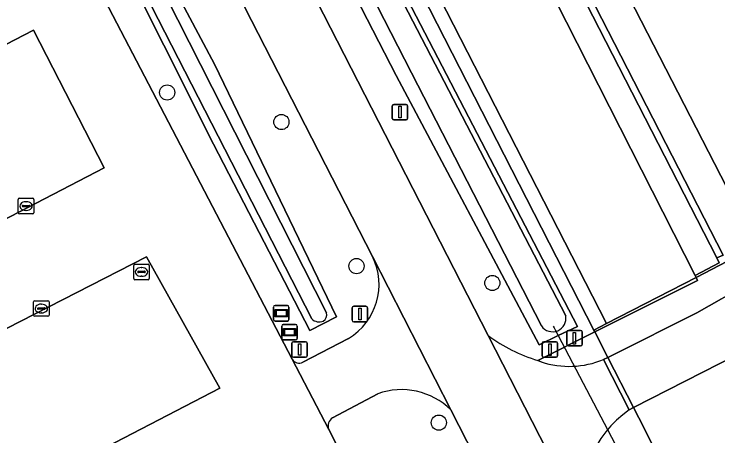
# Model space of a CAD drawing. Extents: x 158835 to 160077, y 386387 to 387778.
# Drawn here: x 159418.52 to 159463.83, y 387239.81 to 387266.95 of the extents above; entities that cross this region are included whole.
import ezdxf

# ---------------------------------------------------------------- set-up
doc = ezdxf.new("R2010")
doc.units = 0
for name, color, linetype in [('IMGEO_Afsluitpaal', 7, 'Continuous'), ('IMGEO_Berm_groen', 7, 'Continuous'), ('IMGEO_Boom', 7, 'Continuous'), ('IMGEO_Duiker', 7, 'Continuous'), ('IMGEO_Fietspad_gesloten', 7, 'Continuous'), ('IMGEO_Groenvoorziening', 7, 'Continuous'), ('IMGEO_Hek', 7, 'Continuous'), ('IMGEO_Kolk', 7, 'Continuous'), ('IMGEO_Lichtmast', 7, 'Continuous'), ('IMGEO_Oever', 7, 'Continuous'), ('IMGEO_Parkeervlak_gesloten', 7, 'Continuous'), ('IMGEO_Rijbaan_lokaal_open', 7, 'Continuous'), ('IMGEO_Rioolput', 7, 'Continuous'), ('IMGEO_Terreindeel_open', 7, 'Continuous'), ('IMGEO_Verkeersbordpaal', 7, 'Continuous'), ('IMGEO_Voetpad_open', 7, 'Continuous'), ('IMGEO_Waterloop', 7, 'Continuous'), ('IMGEO_Wegwijzer', 7, 'Continuous')]:
    doc.layers.add(name, color=color, linetype=linetype)

msp = doc.modelspace()

# ---------------------------------------------------------------- linework, layer by layer
at = {"layer": 'IMGEO_Afsluitpaal'}
for p, q in [((159454.104, 387245.698), (159454.104, 387246.498)), ((159454.104, 387246.498), (159454.104, 387245.698)), ((159454.204, 387246.598), (159454.994, 387246.598)), ((159454.994, 387246.598), (159454.204, 387246.598)), ((159455.094, 387246.498), (159455.094, 387245.698)), ((159455.094, 387245.698), (159455.094, 387246.498)), ((159452.621, 387245.868), (159453.411, 387245.868)), ((159453.411, 387245.868), (159452.621, 387245.868)), ((159452.521, 387244.968), (159452.521, 387245.768)), ((159452.521, 387245.768), (159452.521, 387244.968)), ((159453.511, 387245.768), (159453.511, 387244.968)), ((159453.511, 387244.968), (159453.511, 387245.768)), ((159454.994, 387245.598), (159454.204, 387245.598)), ((159454.204, 387245.598), (159454.994, 387245.598)), ((159453.411, 387244.868), (159452.621, 387244.868)), ((159452.621, 387244.868), (159453.411, 387244.868))]:
    msp.add_line(p, q, dxfattribs=at)
for points in [[(159454.524, 387246.473), (159454.674, 387246.473), (159454.674, 387245.723), (159454.524, 387245.723), (159454.524, 387246.473)], [(159452.941, 387245.743), (159453.091, 387245.743), (159453.091, 387244.993), (159452.941, 387244.993), (159452.941, 387245.743)]]:
    msp.add_lwpolyline(points, dxfattribs=at)
for centre, start, end in [((159454.204, 387246.498), 90, 180), ((159454.204, 387246.498), 90, 180), ((159454.994, 387246.498), 0, 90), ((159454.994, 387246.498), 360, 90), ((159452.621, 387245.768), 90, 180), ((159452.621, 387245.768), 90, 180), ((159453.411, 387245.768), 0, 90), ((159453.411, 387245.768), 360, 90), ((159454.204, 387245.698), 180, 270), ((159454.204, 387245.698), 180, 270), ((159454.994, 387245.698), 270, 0), ((159454.994, 387245.698), 270, 0), ((159452.621, 387244.968), 180, 270), ((159452.621, 387244.968), 180, 270), ((159453.411, 387244.968), 270, 0), ((159453.411, 387244.968), 270, 0)]:
    msp.add_arc(centre, 0.1, start, end, dxfattribs=at)
at = {"layer": 'IMGEO_Berm_groen'}
for points in [[(159421.237, 387291.071), (159415.869, 387284.119), (159436.423, 387244.744)], [(159441.599, 387251.348), (159421.237, 387291.071)], [(159437.114, 387244.553), (159440.054, 387246.082)], [(159481.673, 387195.843), (159480.486, 387198.221), (159473.656, 387211.643), (159473.695, 387211.666), (159469.447, 387219.947), (159469.433, 387219.94), (159461.195, 387236.129), (159458.733, 387240.98), (159458.398, 387241.635), (159458.13, 387241.484)]]:
    msp.add_lwpolyline(points, dxfattribs=at)
msp.add_lwpolyline([(159431.417, 387263.734), (159439.272, 387247.479), (159437.567, 387246.592), (159431.355, 387258.592), (159418.581, 387284.034), (159420.16, 387284.911)], close=True, dxfattribs=at)
for centre, radius, start, end in [((159437.959, 387249.556), 4.057, 301.0877, 26.2099), ((159436.867, 387245.007), 0.516, 210.5789, 298.5183), ((159462.187, 387235.629), 7.123, 124.7147, 191.2824)]:
    msp.add_arc(centre, radius, start, end, dxfattribs=at)
at = {"layer": 'IMGEO_Boom'}
for centre in [(159428.377, 387261.907), (159435.731, 387260.008), (159440.568, 387250.736), (159449.311, 387249.65), (159445.868, 387240.662)]:
    msp.add_circle(centre, 0.489, dxfattribs=at)
at = {"layer": 'IMGEO_Duiker'}
msp.add_lwpolyline([(159453.23, 387246.876), (159453.29, 387246.76), (159453.36, 387246.627), (159453.552, 387246.261), (159457.439, 387238.86), (159457.715, 387238.333), (159457.785, 387238.2), (159457.857, 387238.063)], dxfattribs=at)
at = {"layer": 'IMGEO_Fietspad_gesloten'}
msp.add_lwpolyline([(159384.981, 387361.968), (159416.567, 387300.188), (159417.848, 387297.683), (159420.335, 387292.831), (159421.237, 387291.071), (159441.599, 387251.348), (159446.639, 387241.488), (159449.221, 387236.448), (159450.647, 387233.664), (159451.286, 387232.413), (159455.201, 387234.235), (159449.038, 387246.263), (159428.282, 387286.772), (159391.016, 387359.944)], dxfattribs=at)
at = {"layer": 'IMGEO_Groenvoorziening'}
for points in [[(159396.761, 387364.389), (159396.036, 387365.733), (159392.706, 387364.04), (159391.358, 387360.59), (159390.825, 387360.319), (159391.016, 387359.944), (159428.282, 387286.772), (159449.038, 387246.263)], [(159452.23, 387244.659), (159455.91, 387246.501), (159455.847, 387246.624), (159410.654, 387334.916), (159409.793, 387336.893), (159398.046, 387359.628)], [(159539.326, 387282.893), (159458.398, 387241.635), (159458.733, 387240.98), (159461.195, 387236.129), (159464.045, 387237.583), (159483.205, 387247.359), (159488.38, 387250)], [(159441.938, 387242.525), (159439.024, 387240.968)], [(159440.835, 387235.194), (159436.865, 387233.115), (159391.655, 387209.709), (159389.047, 387208.356), (159388.957, 387208.309), (159390.06, 387206.173), (159449.221, 387236.448), (159446.639, 387241.488)], [(159438.783, 387240.224), (159441.01, 387235.841)]]:
    msp.add_lwpolyline(points, dxfattribs=at)
for points in [[(159411.527, 387331.456), (159437.914, 387279.86), (159441.878, 387271.707), (159454.786, 387246.857), (159453.552, 387246.261), (159452.32, 387245.665), (159443.123, 387263.009), (159435.259, 387278.276), (159393.338, 387360.98), (159393.275, 387361.531), (159393.684, 387362.075), (159394.563, 387362.556), (159395.357, 387362.635), (159395.833, 387362.248), (159397.357, 387359.275), (159407.508, 387339.473)], [(159462.362, 387250.137), (159420.921, 387331.715), (159417.429, 387338.352), (159412.769, 387335.949), (159411.43, 387335.294), (159456.655, 387247.04), (159462.423, 387250.008)], [(159456.655, 387247.04), (159411.43, 387335.294), (159410.654, 387334.916), (159455.847, 387246.624)], [(159463.922, 387250.956), (159463.774, 387251.258), (159422.162, 387332.358), (159420.921, 387331.715), (159462.362, 387250.137)], [(159456.655, 387247.04), (159455.847, 387246.624), (159455.91, 387246.501), (159462.517, 387249.808), (159462.423, 387250.008)]]:
    msp.add_lwpolyline(points, close=True, dxfattribs=at)
for centre, radius, start, end in [((159455.56, 387255.264), 11.116, 234.0731, 252.5673), ((159443.459, 387238.248), 4.54, 45.5403, 109.5803), ((159439.334, 387240.457), 0.598, 121.199, 202.9042)]:
    msp.add_arc(centre, radius, start, end, dxfattribs=at)
at = {"layer": 'IMGEO_Hek'}
for points in [[(159455.847, 387246.624), (159410.654, 387334.916)], [(159465.591, 387253.495), (159449.864, 387284.117)], [(159462.423, 387250.008), (159464.938, 387251.302)], [(159456.655, 387247.04), (159462.423, 387250.008)], [(159455.847, 387246.624), (159456.655, 387247.04)], [(159455.91, 387246.501), (159455.847, 387246.624)], [(159456.754, 387244.852), (159455.91, 387246.501)], [(159458.398, 387241.635), (159456.754, 387244.852)], [(159458.733, 387240.98), (159458.398, 387241.635)], [(159461.195, 387236.129), (159458.733, 387240.98)]]:
    msp.add_lwpolyline(points, dxfattribs=at)
at = {"layer": 'IMGEO_Kolk'}
for p, q in [((159418.794, 387254.174), (159418.794, 387255.026)), ((159418.869, 387255.1), (159419.721, 387255.1)), ((159419.282, 387254.88), (159419.307, 387254.88)), ((159419.795, 387255.026), (159419.795, 387254.174)), ((159419.053, 387254.594), (159419.053, 387254.606)), ((159419.491, 387254.557), (159419.093, 387254.557)), ((159419.096, 387254.643), (159419.494, 387254.643)), ((159419.537, 387254.606), (159419.537, 387254.594)), ((159419.721, 387254.1), (159418.869, 387254.1)), ((159419.305, 387254.32), (159419.28, 387254.32)), ((159419.852, 387248.506), (159420.704, 387248.506)), ((159419.777, 387247.58), (159419.777, 387248.432)), ((159420.079, 387248.049), (159420.477, 387248.049)), ((159420.265, 387248.286), (159420.29, 387248.286)), ((159420.778, 387248.432), (159420.778, 387247.58)), ((159420.036, 387248), (159420.036, 387248.012)), ((159420.474, 387247.963), (159420.076, 387247.963)), ((159420.288, 387247.726), (159420.263, 387247.726)), ((159420.52, 387248.012), (159420.52, 387248)), ((159420.704, 387247.506), (159419.852, 387247.506))]:
    msp.add_line(p, q, dxfattribs=at)
for points in [[(159418.794, 387254.174), (159418.794, 387255.026)], [(159418.869, 387255.1), (159419.721, 387255.1)], [(159419.795, 387255.026), (159419.795, 387254.174)], [(159419.721, 387254.1), (159418.869, 387254.1)], [(159419.852, 387248.506), (159420.704, 387248.506)], [(159419.777, 387247.58), (159419.777, 387248.432)], [(159420.778, 387248.432), (159420.778, 387247.58)], [(159420.704, 387247.506), (159419.852, 387247.506)]]:
    msp.add_lwpolyline(points, dxfattribs=at)
for centre, radius, start, end in [((159418.871, 387255.024), 0.0765, 91.552, 178.448), ((159418.871, 387255.024), 0.0765, 91.552, 178.448), ((159419.719, 387255.024), 0.0765, 1.552, 88.448), ((159419.719, 387255.024), 0.0765, 1.552, 88.448), ((159419.093, 387254.603), 0.0403, 85.8775, 175.7526), ((159419.09, 387254.593), 0.0366, 178.938, 274.7102), ((159419.494, 387254.6), 0.043, 264.8664, 352.4533), ((159419.498, 387254.605), 0.0386, 1.7309, 96.639), ((159418.871, 387254.176), 0.0765, 181.552, 268.448), ((159418.871, 387254.176), 0.0765, 181.552, 268.448), ((159419.719, 387254.176), 0.0765, 271.552, 358.448), ((159419.719, 387254.176), 0.0765, 271.552, 358.448), ((159419.854, 387248.43), 0.0765, 91.552, 178.448), ((159419.854, 387248.43), 0.0765, 91.552, 178.448), ((159420.702, 387248.43), 0.0765, 1.552, 88.448), ((159420.702, 387248.43), 0.0765, 1.552, 88.448), ((159420.076, 387248.009), 0.0403, 85.8775, 175.7526), ((159420.481, 387248.011), 0.0386, 1.7309, 96.639), ((159420.073, 387247.999), 0.0366, 178.938, 274.7102), ((159420.477, 387248.006), 0.043, 264.8664, 352.4533), ((159419.854, 387247.582), 0.0765, 181.552, 268.448), ((159419.854, 387247.582), 0.0765, 181.552, 268.448), ((159420.702, 387247.582), 0.0765, 271.552, 358.448), ((159420.702, 387247.582), 0.0765, 271.552, 358.448)]:
    msp.add_arc(centre, radius, start, end, dxfattribs=at)
for centre, major_axis, ratio, start_param, end_param in [((159419.281, 387254.6), (-0.387, 0.002), 0.722429, 4.712389, 7.853982), ((159419.306, 387254.6), (-0.39, 0.002), 0.717154, 1.570796, 4.712389), ((159420.264, 387248.006), (-0.387, 0.002), 0.722429, 4.712389, 7.853982), ((159420.289, 387248.006), (-0.39, 0.002), 0.717154, 1.570796, 4.712389)]:
    msp.add_ellipse(centre, major_axis=major_axis, ratio=ratio, start_param=start_param, end_param=end_param, dxfattribs=at)
at = {"layer": 'IMGEO_Lichtmast'}
for p, q in [((159442.867, 387260.243), (159442.867, 387261.043)), ((159442.867, 387261.043), (159442.867, 387260.243)), ((159442.967, 387261.143), (159443.757, 387261.143)), ((159443.757, 387261.143), (159442.967, 387261.143)), ((159443.857, 387261.043), (159443.857, 387260.243)), ((159443.857, 387260.243), (159443.857, 387261.043)), ((159443.757, 387260.143), (159442.967, 387260.143)), ((159442.967, 387260.143), (159443.757, 387260.143)), ((159440.286, 387247.248), (159440.286, 387248.048)), ((159440.286, 387248.048), (159440.286, 387247.248)), ((159440.386, 387248.148), (159441.176, 387248.148)), ((159441.176, 387248.148), (159440.386, 387248.148)), ((159441.276, 387248.048), (159441.276, 387247.248)), ((159441.276, 387247.248), (159441.276, 387248.048)), ((159441.176, 387247.148), (159440.386, 387247.148)), ((159440.386, 387247.148), (159441.176, 387247.148))]:
    msp.add_line(p, q, dxfattribs=at)
for points in [[(159443.287, 387261.018), (159443.437, 387261.018), (159443.437, 387260.268), (159443.287, 387260.268), (159443.287, 387261.018)], [(159440.706, 387248.023), (159440.856, 387248.023), (159440.856, 387247.273), (159440.706, 387247.273), (159440.706, 387248.023)]]:
    msp.add_lwpolyline(points, dxfattribs=at)
for centre, start, end in [((159442.967, 387261.043), 90, 180), ((159442.967, 387261.043), 90, 180), ((159443.757, 387261.043), 0, 90), ((159443.757, 387261.043), 360, 90), ((159442.967, 387260.243), 180, 270), ((159442.967, 387260.243), 180, 270), ((159443.757, 387260.243), 270, 0), ((159443.757, 387260.243), 270, 0), ((159440.386, 387248.048), 90, 180), ((159440.386, 387248.048), 90, 180), ((159441.176, 387248.048), 0, 90), ((159441.176, 387248.048), 360, 90), ((159440.386, 387247.248), 180, 270), ((159440.386, 387247.248), 180, 270), ((159441.176, 387247.248), 270, 0), ((159441.176, 387247.248), 270, 0)]:
    msp.add_arc(centre, 0.1, start, end, dxfattribs=at)
at = {"layer": 'IMGEO_Oever'}
for points in [[(159395.833, 387362.248), (159395.357, 387362.635), (159394.563, 387362.556), (159393.684, 387362.075), (159393.275, 387361.531), (159393.338, 387360.98), (159435.259, 387278.276), (159443.123, 387263.009), (159452.32, 387245.665), (159453.552, 387246.261), (159454.786, 387246.857), (159441.878, 387271.707), (159437.914, 387279.86), (159411.527, 387331.456), (159407.508, 387339.473), (159397.357, 387359.275)], [(159420.16, 387284.911), (159418.581, 387284.034), (159431.355, 387258.592), (159437.567, 387246.592), (159439.272, 387247.479), (159431.417, 387263.734)]]:
    msp.add_lwpolyline(points, close=True, dxfattribs=at)
for points in [[(159452.471, 387246.884), (159444.107, 387263.171), (159436.143, 387278.725), (159393.831, 387361.608), (159393.991, 387361.953), (159394.605, 387362.318), (159395.16, 387362.345), (159395.556, 387362.024), (159397.047, 387359.116), (159407.197, 387339.315), (159411.216, 387331.298), (159437.602, 387279.704), (159441.566, 387271.55), (159454.037, 387247.542)], [(159420.218, 387284.021), (159438.644, 387247.726)], [(159437.687, 387247.342), (159419.196, 387283.412)]]:
    msp.add_lwpolyline(points, dxfattribs=at)
for centre, radius, start, end in [((159438.129, 387247.623), 0.525, 304.6865, 11.3418), ((159438.172, 387247.828), 0.686, 225.0444, 291.9197), ((159453.183, 387247.381), 0.869, 214.8943, 10.688)]:
    msp.add_arc(centre, radius, start, end, dxfattribs=at)
at = {"layer": 'IMGEO_Parkeervlak_gesloten'}
for points in [[(159424.33, 387257.055), (159419.765, 387265.917), (159372.099, 387241.24), (159376.676, 387232.325)], [(159431.773, 387242.886), (159427.044, 387251.329), (159379.443, 387226.987), (159381.631, 387222.556), (159384.278, 387223.949), (159386.489, 387219.748), (159383.867, 387218.368), (159384.001, 387218.116)]]:
    msp.add_lwpolyline(points, close=True, dxfattribs=at)
at = {"layer": 'IMGEO_Rijbaan_lokaal_open'}
for points in [[(159451.769, 387348.744), (159432.073, 387338.616), (159421.676, 387333.304), (159422.162, 387332.358), (159463.774, 387251.258), (159464.173, 387251.43), (159422.25, 387333.111), (159456.946, 387350.947), (159458.657, 387347.608), (159481.807, 387302.728), (159482.711, 387300.982), (159498.538, 387270.391), (159499.29, 387268.939), (159499.538, 387269.066), (159457.231, 387351.553), (159452.218, 387348.975)], [(159456.754, 387244.852), (159456.469, 387244.725), (159458.13, 387241.484), (159458.398, 387241.635)]]:
    msp.add_lwpolyline(points, close=True, dxfattribs=at)
for points in [[(159614.229, 387325.772), (159561.443, 387298.741), (159559.631, 387297.813), (159558.907, 387297.443), (159559.064, 387297.137), (159533.536, 387284.016), (159532.175, 387283.323), (159505.597, 387269.689), (159502.679, 387268.309), (159465.805, 387249.62), (159462.479, 387247.719), (159457.012, 387244.983), (159456.754, 387244.852), (159458.398, 387241.635), (159539.326, 387282.893), (159539.545, 387283.091), (159555.415, 387290.752), (159610.525, 387318.799)], [(159441.01, 387235.841), (159438.783, 387240.224), (159436.423, 387244.744), (159415.869, 387284.119), (159414.927, 387285.924), (159413.951, 387287.793), (159408.828, 387285.14), (159393.654, 387277.196), (159391.38, 387281.606), (159386.762, 387279.223), (159386.718, 387279.2), (159389.008, 387274.771), (159361.932, 387260.768), (159364.714, 387255.407), (159412.32, 387280.149), (159416.916, 387271.264), (159369.306, 387246.56), (159372.099, 387241.24), (159419.765, 387265.917)], [(159419.765, 387265.917), (159424.33, 387257.055), (159376.676, 387232.325), (159379.443, 387226.987), (159427.044, 387251.329), (159431.773, 387242.886), (159384.001, 387218.116), (159383.915, 387218.071), (159386.66, 387212.756), (159434.505, 387237.57), (159436.865, 387233.115), (159440.835, 387235.194)], [(159449.038, 387246.263), (159455.201, 387234.235)], [(159452.458, 387244.567), (159452.344, 387244.612), (159452.23, 387244.659)], [(159458.13, 387241.484), (159456.469, 387244.725)]]:
    msp.add_lwpolyline(points, dxfattribs=at)
for centre, radius, start, end in [((159455.56, 387255.264), 11.116, 234.0731, 252.5673), ((159454.249, 387250.1), 5.816, 252.0678, 292.4438), ((159462.187, 387235.629), 7.123, 124.7147, 191.2824)]:
    msp.add_arc(centre, radius, start, end, dxfattribs=at)
at = {"layer": 'IMGEO_Rioolput'}
for p, q in [((159426.225, 387249.933), (159426.225, 387250.785)), ((159426.3, 387250.859), (159427.152, 387250.859)), ((159427.226, 387250.785), (159427.226, 387249.933)), ((159426.484, 387250.353), (159426.484, 387250.365)), ((159426.922, 387250.316), (159426.524, 387250.316)), ((159426.527, 387250.402), (159426.925, 387250.402)), ((159426.713, 387250.639), (159426.738, 387250.639)), ((159426.968, 387250.365), (159426.968, 387250.353)), ((159427.152, 387249.859), (159426.3, 387249.859)), ((159426.736, 387250.079), (159426.711, 387250.079))]:
    msp.add_line(p, q, dxfattribs=at)
for points in [[(159426.225, 387249.933), (159426.225, 387250.785)], [(159426.3, 387250.859), (159427.152, 387250.859)], [(159427.226, 387250.785), (159427.226, 387249.933)], [(159427.152, 387249.859), (159426.3, 387249.859)]]:
    msp.add_lwpolyline(points, dxfattribs=at)
for centre, radius, start, end in [((159426.302, 387250.783), 0.0765, 91.552, 178.448), ((159426.302, 387250.783), 0.0765, 91.552, 178.448), ((159427.15, 387250.783), 0.0765, 1.552, 88.448), ((159427.15, 387250.783), 0.0765, 1.552, 88.448), ((159426.524, 387250.362), 0.0403, 85.8775, 175.7526), ((159426.521, 387250.352), 0.0366, 178.938, 274.7102), ((159426.925, 387250.359), 0.043, 264.8664, 352.4533), ((159426.929, 387250.364), 0.0386, 1.7309, 96.639), ((159426.302, 387249.935), 0.0765, 181.552, 268.448), ((159426.302, 387249.935), 0.0765, 181.552, 268.448), ((159427.15, 387249.935), 0.0765, 271.552, 358.448), ((159427.15, 387249.935), 0.0765, 271.552, 358.448)]:
    msp.add_arc(centre, radius, start, end, dxfattribs=at)
for centre, major_axis, ratio, start_param, end_param in [((159426.712, 387250.359), (-0.387, 0.002), 0.722429, 4.712389, 7.853982), ((159426.737, 387250.359), (-0.39, 0.002), 0.717154, 1.570796, 4.712389)]:
    msp.add_ellipse(centre, major_axis=major_axis, ratio=ratio, start_param=start_param, end_param=end_param, dxfattribs=at)
at = {"layer": 'IMGEO_Terreindeel_open'}
msp.add_lwpolyline([(159482.711, 387300.982), (159449.864, 387284.117), (159465.591, 387253.495), (159498.538, 387270.391)], close=True, dxfattribs=at)
at = {"layer": 'IMGEO_Verkeersbordpaal'}
for p, q in [((159436.503, 387245.869), (159437.293, 387245.869)), ((159437.293, 387245.869), (159436.503, 387245.869)), ((159436.403, 387244.969), (159436.403, 387245.769)), ((159436.403, 387245.769), (159436.403, 387244.969)), ((159437.393, 387245.769), (159437.393, 387244.969)), ((159437.393, 387244.969), (159437.393, 387245.769)), ((159437.293, 387244.869), (159436.503, 387244.869)), ((159436.503, 387244.869), (159437.293, 387244.869))]:
    msp.add_line(p, q, dxfattribs=at)
msp.add_lwpolyline([(159436.823, 387245.744), (159436.973, 387245.744), (159436.973, 387244.994), (159436.823, 387244.994), (159436.823, 387245.744)], dxfattribs=at)
for centre, start, end in [((159436.503, 387245.769), 90, 180), ((159436.503, 387245.769), 90, 180), ((159437.293, 387245.769), 0, 90), ((159437.293, 387245.769), 360, 90), ((159436.503, 387244.969), 180, 270), ((159436.503, 387244.969), 180, 270), ((159437.293, 387244.969), 270, 0), ((159437.293, 387244.969), 270, 0)]:
    msp.add_arc(centre, 0.1, start, end, dxfattribs=at)
at = {"layer": 'IMGEO_Voetpad_open'}
for points in [[(159443.61, 387339.777), (159458.657, 387347.608), (159456.946, 387350.947), (159422.25, 387333.111), (159464.173, 387251.43), (159463.774, 387251.258), (159463.922, 387250.956), (159462.362, 387250.137), (159462.423, 387250.008), (159464.938, 387251.302), (159466.346, 387252.026), (159465.591, 387253.495), (159449.864, 387284.117), (159448.962, 387285.874), (159425.973, 387330.728), (159441.556, 387338.759)], [(159465.805, 387249.62), (159464.938, 387251.302), (159462.423, 387250.008), (159462.517, 387249.808), (159455.91, 387246.501), (159456.754, 387244.852), (159457.012, 387244.983), (159462.479, 387247.719)]]:
    msp.add_lwpolyline(points, close=True, dxfattribs=at)
for points in [[(159446.639, 387241.488), (159441.599, 387251.348)], [(159456.754, 387244.852), (159455.91, 387246.501), (159452.23, 387244.659), (159452.344, 387244.612), (159452.458, 387244.567)], [(159440.054, 387246.082), (159437.114, 387244.553)], [(159436.423, 387244.744), (159438.783, 387240.224)], [(159456.469, 387244.725), (159456.754, 387244.852)], [(159439.024, 387240.968), (159441.938, 387242.525)]]:
    msp.add_lwpolyline(points, dxfattribs=at)
for centre, radius, start, end in [((159437.959, 387249.556), 4.057, 301.0877, 26.2099), ((159436.867, 387245.007), 0.516, 210.5789, 298.5183), ((159454.249, 387250.1), 5.816, 252.0678, 292.4438), ((159443.459, 387238.248), 4.54, 45.5403, 109.5803), ((159439.334, 387240.457), 0.598, 121.199, 202.9042)]:
    msp.add_arc(centre, radius, start, end, dxfattribs=at)
at = {"layer": 'IMGEO_Waterloop'}
for points in [[(159454.037, 387247.542), (159441.566, 387271.55), (159437.602, 387279.704), (159411.216, 387331.298), (159407.197, 387339.315), (159397.047, 387359.116), (159395.556, 387362.024), (159395.16, 387362.345), (159394.605, 387362.318), (159393.991, 387361.953), (159393.831, 387361.608), (159436.143, 387278.725), (159444.107, 387263.171), (159452.471, 387246.884)], [(159438.644, 387247.726), (159420.218, 387284.021)], [(159419.196, 387283.412), (159437.687, 387247.342)]]:
    msp.add_lwpolyline(points, dxfattribs=at)
for centre, radius, start, end in [((159438.129, 387247.623), 0.525, 304.6865, 11.3418), ((159438.172, 387247.828), 0.686, 225.0444, 291.9197), ((159453.183, 387247.381), 0.869, 214.8943, 10.688)]:
    msp.add_arc(centre, radius, start, end, dxfattribs=at)
at = {"layer": 'IMGEO_Wegwijzer'}
for p, q in [((159435.225, 387247.303), (159435.225, 387248.103)), ((159435.225, 387248.103), (159435.225, 387247.303)), ((159435.325, 387248.203), (159436.115, 387248.203)), ((159436.115, 387248.203), (159435.325, 387248.203)), ((159436.215, 387248.103), (159436.215, 387247.303)), ((159436.215, 387247.303), (159436.215, 387248.103)), ((159436.115, 387247.203), (159435.325, 387247.203)), ((159435.325, 387247.203), (159436.115, 387247.203)), ((159435.755, 387246.081), (159435.755, 387246.881)), ((159435.755, 387246.881), (159435.755, 387246.081)), ((159435.855, 387246.981), (159436.645, 387246.981)), ((159436.645, 387246.981), (159435.855, 387246.981)), ((159436.745, 387246.881), (159436.745, 387246.081)), ((159436.745, 387246.081), (159436.745, 387246.881)), ((159436.645, 387245.981), (159435.855, 387245.981)), ((159435.855, 387245.981), (159436.645, 387245.981))]:
    msp.add_line(p, q, dxfattribs=at)
for points in [[(159435.326, 387247.935), (159436.114, 387247.935), (159436.114, 387247.471), (159435.326, 387247.471), (159435.326, 387247.935)], [(159435.391, 387247.87), (159435.391, 387247.536), (159436.049, 387247.536), (159436.049, 387247.87), (159435.391, 387247.87)], [(159435.856, 387246.713), (159436.644, 387246.713), (159436.644, 387246.249), (159435.856, 387246.249), (159435.856, 387246.713)], [(159435.921, 387246.648), (159435.921, 387246.314), (159436.579, 387246.314), (159436.579, 387246.648), (159435.921, 387246.648)]]:
    msp.add_lwpolyline(points, dxfattribs=at)
for centre, start, end in [((159435.325, 387248.103), 90, 180), ((159435.325, 387248.103), 90, 180), ((159436.115, 387248.103), 0, 90), ((159436.115, 387248.103), 360, 90), ((159435.325, 387247.303), 180, 270), ((159435.325, 387247.303), 180, 270), ((159436.115, 387247.303), 270, 0), ((159436.115, 387247.303), 270, 0), ((159435.855, 387246.881), 90, 180), ((159435.855, 387246.881), 90, 180), ((159436.645, 387246.881), 0, 90), ((159436.645, 387246.881), 360, 90), ((159435.855, 387246.081), 180, 270), ((159435.855, 387246.081), 180, 270), ((159436.645, 387246.081), 270, 0), ((159436.645, 387246.081), 270, 0)]:
    msp.add_arc(centre, 0.1, start, end, dxfattribs=at)

doc.saveas('drawing.dxf')
